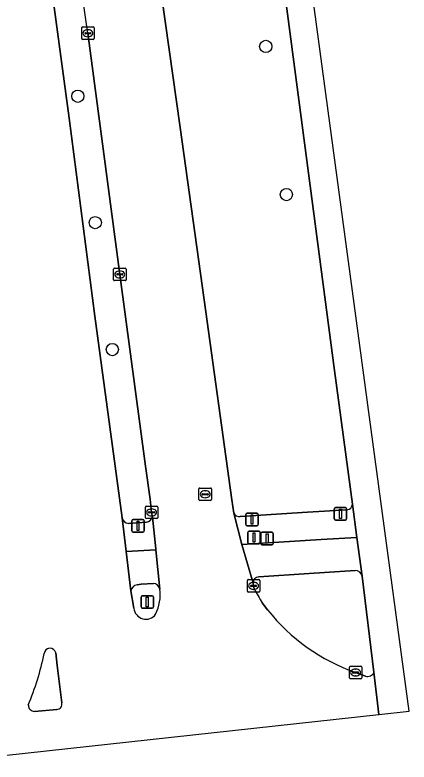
# Model space of a CAD drawing. Extents: x 160554 to 161248, y 385329 to 386506.
# Drawn here: x 161215.8 to 161247.5, y 385350.6 to 385410.6 of the extents above; entities that cross this region are included whole.
import ezdxf

# ---------------------------------------------------------------- set-up
doc = ezdxf.new("R2010")
doc.units = 0
for name, color, linetype in [('IMGEO_Berm_groen', 7, 'Continuous'), ('IMGEO_Boom', 7, 'Continuous'), ('IMGEO_Drukknoppaal', 7, 'Continuous'), ('IMGEO_Fietspad_gesloten', 7, 'Continuous'), ('IMGEO_Kolk', 7, 'Continuous'), ('IMGEO_OVBaan_gesloten', 7, 'Continuous'), ('IMGEO_Rijbaan_regionaal_gesloten', 7, 'Continuous'), ('IMGEO_Rioolput', 7, 'Continuous'), ('IMGEO_Verkeerseiland_gesloten', 7, 'Continuous'), ('IMGEO_Verkeersregelinstallatiepaal', 7, 'Continuous'), ('IMGEO_Voetpad_open', 7, 'Continuous')]:
    doc.layers.add(name, color=color, linetype=linetype)

msp = doc.modelspace()

# ---------------------------------------------------------------- linework, layer by layer
at = {"layer": 'IMGEO_Berm_groen'}
for points in [[(161242.98, 385371.343), (161241.544, 385382.082), (161219.183, 385551.578)], [(161217.791, 385420.215), (161220.192, 385402.355), (161222.261, 385386.454), (161224.454, 385370.254)], [(161227.022, 385416.43), (161229.12, 385401.59), (161231.052, 385387.767), (161233.273, 385371.686), (161233.441, 385370.622)], [(161226.892, 385370.301), (161226.824, 385370.683), (161226.698, 385371.73), (161226.336, 385374.385), (161224.269, 385389.797), (161221.703, 385409.172)], [(161233.956, 385370.338), (161239.356, 385370.686), (161242.533, 385370.878)], [(161224.98, 385369.793), (161226.42, 385369.888)]]:
    msp.add_lwpolyline(points, dxfattribs=at)
for centre, radius, start, end in [((161056.364, 385386.475), 166.89, 7.8166, 12.9561), ((161242.471, 385371.385), 0.511, 276.95486, 355.30652), ((161224.99, 385370.335), 0.542, 188.58363, 268.95204), ((161226.303, 385370.498), 0.621, 280.84034, 341.53151), ((161233.892, 385370.832), 0.498, 204.90944, 277.34092)]:
    msp.add_arc(centre, radius, start, end, dxfattribs=at)
at = {"layer": 'IMGEO_Boom'}
for centre in [(161236.005, 385408.113), (161220.899, 385404.108), (161237.664, 385396.209), (161222.295, 385393.956), (161223.668, 385383.759)]:
    msp.add_circle(centre, 0.489, dxfattribs=at)
at = {"layer": 'IMGEO_Drukknoppaal'}
for p, q in [((161235.717, 385369.081), (161236.507, 385369.081)), ((161236.507, 385369.081), (161235.717, 385369.081)), ((161235.617, 385368.181), (161235.617, 385368.981)), ((161235.617, 385368.981), (161235.617, 385368.181)), ((161236.607, 385368.981), (161236.607, 385368.181)), ((161236.607, 385368.181), (161236.607, 385368.981)), ((161236.507, 385368.081), (161235.717, 385368.081)), ((161235.717, 385368.081), (161236.507, 385368.081))]:
    msp.add_line(p, q, dxfattribs=at)
msp.add_lwpolyline([(161236.037, 385368.956), (161236.187, 385368.956), (161236.187, 385368.206), (161236.037, 385368.206), (161236.037, 385368.956)], dxfattribs=at)
for centre, start, end in [((161235.717, 385368.981), 90, 180), ((161235.717, 385368.981), 90, 180), ((161236.507, 385368.981), 0, 90), ((161236.507, 385368.981), 360, 90), ((161235.717, 385368.181), 180, 270), ((161235.717, 385368.181), 180, 270), ((161236.507, 385368.181), 270, 0), ((161236.507, 385368.181), 270, 0)]:
    msp.add_arc(centre, 0.1, start, end, dxfattribs=at)
at = {"layer": 'IMGEO_Fietspad_gesloten'}
for points in [[(161243.331, 385368.659), (161240.45, 385368.492), (161234.074, 385368.098), (161234.982, 385364.995)], [(161243.758, 385365.555), (161243.331, 385368.659)], [(161227.162, 385367.671), (161224.777, 385367.541), (161225.153, 385364.369)], [(161227.474, 385364.525), (161227.162, 385367.671)], [(161235.455, 385365.497), (161239.486, 385365.779), (161243.2, 385366.009)], [(161225.669, 385364.869), (161225.975, 385364.908), (161226.965, 385364.974)]]:
    msp.add_lwpolyline(points, dxfattribs=at)
for centre, radius, start, end in [((161235.467, 385365.012), 0.485, 91.4291, 181.97826), ((161243.221, 385365.465), 0.545, 9.53345, 92.20156), ((161225.755, 385364.264), 0.611, 98.05528, 170.14028), ((161226.953, 385364.447), 0.527, 8.51878, 88.64879)]:
    msp.add_arc(centre, radius, start, end, dxfattribs=at)
at = {"layer": 'IMGEO_Kolk'}
for p, q in [((161221.202, 385408.746), (161221.202, 385409.598)), ((161221.277, 385409.672), (161222.129, 385409.672)), ((161221.69, 385409.452), (161221.715, 385409.452)), ((161222.203, 385409.598), (161222.203, 385408.746)), ((161222.129, 385408.672), (161221.277, 385408.672)), ((161221.461, 385409.166), (161221.461, 385409.178)), ((161221.899, 385409.129), (161221.501, 385409.129)), ((161221.504, 385409.215), (161221.902, 385409.215)), ((161221.713, 385408.892), (161221.688, 385408.892)), ((161221.945, 385409.178), (161221.945, 385409.166)), ((161223.768, 385389.371), (161223.768, 385390.223)), ((161223.843, 385390.297), (161224.695, 385390.297)), ((161224.256, 385390.077), (161224.281, 385390.077)), ((161224.769, 385390.223), (161224.769, 385389.371)), ((161224.027, 385389.791), (161224.027, 385389.803)), ((161224.465, 385389.754), (161224.067, 385389.754)), ((161224.07, 385389.84), (161224.468, 385389.84)), ((161224.279, 385389.517), (161224.254, 385389.517)), ((161224.511, 385389.803), (161224.511, 385389.791)), ((161224.695, 385389.297), (161223.843, 385389.297)), ((161226.323, 385370.257), (161226.323, 385371.109)), ((161226.398, 385371.183), (161227.25, 385371.183)), ((161226.811, 385370.963), (161226.836, 385370.963)), ((161227.324, 385371.109), (161227.324, 385370.257)), ((161226.582, 385370.677), (161226.582, 385370.689)), ((161227.02, 385370.64), (161226.622, 385370.64)), ((161226.625, 385370.726), (161227.023, 385370.726)), ((161226.834, 385370.403), (161226.809, 385370.403)), ((161227.066, 385370.689), (161227.066, 385370.677)), ((161227.25, 385370.183), (161226.398, 385370.183)), ((161234.528, 385364.353), (161234.528, 385365.205)), ((161234.603, 385365.279), (161235.455, 385365.279)), ((161234.83, 385364.822), (161235.228, 385364.822)), ((161235.016, 385365.059), (161235.041, 385365.059)), ((161235.529, 385365.205), (161235.529, 385364.353)), ((161235.455, 385364.279), (161234.603, 385364.279)), ((161234.787, 385364.773), (161234.787, 385364.785)), ((161235.225, 385364.736), (161234.827, 385364.736)), ((161235.039, 385364.499), (161235.014, 385364.499)), ((161235.271, 385364.785), (161235.271, 385364.773)), ((161242.733, 385357.394), (161242.733, 385358.246)), ((161242.808, 385358.32), (161243.66, 385358.32)), ((161243.734, 385358.246), (161243.734, 385357.394)), ((161242.992, 385357.814), (161242.992, 385357.826)), ((161243.43, 385357.777), (161243.032, 385357.777)), ((161243.035, 385357.863), (161243.433, 385357.863)), ((161243.221, 385358.1), (161243.246, 385358.1)), ((161243.476, 385357.826), (161243.476, 385357.814)), ((161243.66, 385357.32), (161242.808, 385357.32)), ((161243.244, 385357.54), (161243.219, 385357.54))]:
    msp.add_line(p, q, dxfattribs=at)
for points in [[(161221.202, 385408.746), (161221.202, 385409.598)], [(161221.277, 385409.672), (161222.129, 385409.672)], [(161222.203, 385409.598), (161222.203, 385408.746)], [(161222.129, 385408.672), (161221.277, 385408.672)], [(161223.768, 385389.371), (161223.768, 385390.223)], [(161223.843, 385390.297), (161224.695, 385390.297)], [(161224.769, 385390.223), (161224.769, 385389.371)], [(161224.695, 385389.297), (161223.843, 385389.297)], [(161226.323, 385370.257), (161226.323, 385371.109)], [(161226.398, 385371.183), (161227.25, 385371.183)], [(161227.324, 385371.109), (161227.324, 385370.257)], [(161227.25, 385370.183), (161226.398, 385370.183)], [(161234.528, 385364.353), (161234.528, 385365.205)], [(161234.603, 385365.279), (161235.455, 385365.279)], [(161235.529, 385365.205), (161235.529, 385364.353)], [(161235.455, 385364.279), (161234.603, 385364.279)], [(161242.733, 385357.394), (161242.733, 385358.246)], [(161242.808, 385358.32), (161243.66, 385358.32)], [(161243.734, 385358.246), (161243.734, 385357.394)], [(161243.66, 385357.32), (161242.808, 385357.32)]]:
    msp.add_lwpolyline(points, dxfattribs=at)
for centre, radius, start, end in [((161221.279, 385409.596), 0.0765, 91.55205, 178.44795), ((161221.279, 385409.596), 0.0765, 91.55205, 178.44795), ((161222.127, 385409.596), 0.0765, 1.55205, 88.44795), ((161222.127, 385409.596), 0.0765, 1.55205, 88.44795), ((161221.279, 385408.748), 0.0765, 181.55205, 268.44795), ((161221.279, 385408.748), 0.0765, 181.55205, 268.44795), ((161221.501, 385409.175), 0.0403, 85.87752, 175.75265), ((161221.498, 385409.165), 0.0366, 178.93798, 274.71019), ((161221.902, 385409.172), 0.043, 264.86636, 352.45326), ((161221.906, 385409.177), 0.0386, 1.73085, 96.63898), ((161222.127, 385408.748), 0.0765, 271.55205, 358.44795), ((161222.127, 385408.748), 0.0765, 271.55205, 358.44795), ((161223.845, 385390.221), 0.0765, 91.55205, 178.44795), ((161223.845, 385390.221), 0.0765, 91.55205, 178.44795), ((161224.693, 385390.221), 0.0765, 1.55205, 88.44795), ((161224.693, 385390.221), 0.0765, 1.55205, 88.44795), ((161224.067, 385389.8), 0.0403, 85.87752, 175.75265), ((161224.064, 385389.79), 0.0366, 178.93798, 274.71019), ((161224.468, 385389.797), 0.043, 264.86636, 352.45326), ((161224.472, 385389.802), 0.0386, 1.73085, 96.63898), ((161223.845, 385389.373), 0.0765, 181.55205, 268.44795), ((161223.845, 385389.373), 0.0765, 181.55205, 268.44795), ((161224.693, 385389.373), 0.0765, 271.55205, 358.44795), ((161224.693, 385389.373), 0.0765, 271.55205, 358.44795), ((161226.4, 385371.107), 0.0765, 91.55205, 178.44795), ((161226.4, 385371.107), 0.0765, 91.55205, 178.44795), ((161227.248, 385371.107), 0.0765, 1.55205, 88.44795), ((161227.248, 385371.107), 0.0765, 1.55205, 88.44795), ((161226.4, 385370.259), 0.0765, 181.55205, 268.44795), ((161226.4, 385370.259), 0.0765, 181.55205, 268.44795), ((161226.622, 385370.686), 0.0403, 85.87752, 175.75265), ((161226.619, 385370.676), 0.0366, 178.93798, 274.71019), ((161227.023, 385370.683), 0.043, 264.86636, 352.45326), ((161227.027, 385370.688), 0.0386, 1.73085, 96.63898), ((161227.248, 385370.259), 0.0765, 271.55205, 358.44795), ((161227.248, 385370.259), 0.0765, 271.55205, 358.44795), ((161234.605, 385365.203), 0.0765, 91.55205, 178.44795), ((161234.605, 385365.203), 0.0765, 91.55205, 178.44795), ((161234.827, 385364.782), 0.0403, 85.87752, 175.75265), ((161235.232, 385364.784), 0.0386, 1.73085, 96.63898), ((161235.453, 385365.203), 0.0765, 1.55205, 88.44795), ((161235.453, 385365.203), 0.0765, 1.55205, 88.44795), ((161234.605, 385364.355), 0.0765, 181.55205, 268.44795), ((161234.605, 385364.355), 0.0765, 181.55205, 268.44795), ((161234.824, 385364.772), 0.0366, 178.93798, 274.71019), ((161235.228, 385364.779), 0.043, 264.86636, 352.45326), ((161235.453, 385364.355), 0.0765, 271.55205, 358.44795), ((161235.453, 385364.355), 0.0765, 271.55205, 358.44795), ((161242.81, 385358.244), 0.0765, 91.55205, 178.44795), ((161242.81, 385358.244), 0.0765, 91.55205, 178.44795), ((161243.658, 385358.244), 0.0765, 1.55205, 88.44795), ((161243.658, 385358.244), 0.0765, 1.55205, 88.44795), ((161243.032, 385357.823), 0.0403, 85.87752, 175.75265), ((161243.029, 385357.813), 0.0366, 178.93798, 274.71019), ((161243.433, 385357.82), 0.043, 264.86636, 352.45326), ((161243.437, 385357.825), 0.0386, 1.73085, 96.63898), ((161242.81, 385357.396), 0.0765, 181.55205, 268.44795), ((161242.81, 385357.396), 0.0765, 181.55205, 268.44795), ((161243.658, 385357.396), 0.0765, 271.55205, 358.44795), ((161243.658, 385357.396), 0.0765, 271.55205, 358.44795)]:
    msp.add_arc(centre, radius, start, end, dxfattribs=at)
for centre, major_axis, ratio, start_param, end_param in [((161221.689, 385409.172), (-0.387, 0.002), 0.722429, 4.712389, 7.853982), ((161221.714, 385409.172), (-0.39, 0.002), 0.717154, 1.570796, 4.712389), ((161224.255, 385389.797), (-0.387, 0.002), 0.722429, 4.712389, 7.853982), ((161224.28, 385389.797), (-0.39, 0.002), 0.717154, 1.570796, 4.712389), ((161226.81, 385370.683), (-0.387, 0.002), 0.722429, 4.712389, 7.853982), ((161226.835, 385370.683), (-0.39, 0.002), 0.717154, 1.570796, 4.712389), ((161235.015, 385364.779), (-0.387, 0.002), 0.722429, 4.712389, 7.853982), ((161235.04, 385364.779), (-0.39, 0.002), 0.717154, 1.570796, 4.712389), ((161243.22, 385357.82), (-0.387, 0.002), 0.722429, 4.712389, 7.853982), ((161243.245, 385357.82), (-0.39, 0.002), 0.717154, 1.570796, 4.712389)]:
    msp.add_ellipse(centre, major_axis=major_axis, ratio=ratio, start_param=start_param, end_param=end_param, dxfattribs=at)
at = {"layer": 'IMGEO_OVBaan_gesloten'}
msp.add_lwpolyline([(161247.533, 385354.716), (161220.927, 385551.802), (161219.183, 385551.578), (161241.544, 385382.082), (161242.98, 385371.343), (161243.331, 385368.659), (161243.758, 385365.555), (161244.71, 385357.846), (161245.105, 385354.451)], close=True, dxfattribs=at)
at = {"layer": 'IMGEO_Rijbaan_regionaal_gesloten'}
for points in [[(161225.407, 385362.981), (161225.153, 385364.369), (161224.777, 385367.541), (161224.454, 385370.254), (161222.261, 385386.454), (161220.192, 385402.355), (161217.791, 385420.215)], [(161235.082, 385364.529), (161235.029, 385364.779), (161234.982, 385364.995), (161234.074, 385368.098), (161233.441, 385370.622), (161233.273, 385371.686), (161231.052, 385387.767), (161229.12, 385401.59), (161227.022, 385416.43)], [(161221.703, 385409.172), (161224.269, 385389.797), (161226.336, 385374.385), (161226.698, 385371.73), (161226.824, 385370.683), (161226.892, 385370.301), (161227.154, 385367.745), (161227.162, 385367.671), (161227.474, 385364.525)], [(161236.159, 385362.848), (161235.717, 385363.428)], [(161219.115, 385359.401), (161219.226, 385358.384), (161219.6, 385355.376)], [(161244.018, 385357.521), (161243.234, 385357.82)], [(161245.105, 385354.451), (161244.71, 385357.846)], [(161209.34, 385356.856), (161209.307, 385356.836), (161210, 385350.626), (161245.105, 385354.451)], [(161219.191, 385354.858), (161217.403, 385354.698)]]:
    msp.add_lwpolyline(points, dxfattribs=at)
for centre, radius, start, end in [((161056.364, 385386.475), 166.89, 7.8166, 12.9561), ((161224.133, 385364.019), 3.379, 333.19216, 8.61628), ((161246.721, 385370.508), 13.085, 207.19031, 212.75796), ((161226.37, 385363.068), 0.967, 185.1631, 323.65979), ((161248.432, 385372.627), 15.693, 218.54508, 250.65429), ((161218.657, 385359.311), 0.466, 11.16584, 176.39639), ((161193.896, 385364.587), 24.856, 337.80865, 347.81291), ((161244.188, 385358.059), 0.564, 252.52074, 337.79375), ((161219.207, 385355.266), 0.408, 267.76435, 15.64815), ((161217.402, 385355.189), 0.491, 178.89084, 270.07059)]:
    msp.add_arc(centre, radius, start, end, dxfattribs=at)
at = {"layer": 'IMGEO_Rioolput'}
for p, q in [((161230.711, 385372.637), (161231.563, 385372.637)), ((161230.636, 385371.711), (161230.636, 385372.563)), ((161230.895, 385372.131), (161230.895, 385372.143)), ((161231.333, 385372.094), (161230.935, 385372.094)), ((161230.938, 385372.18), (161231.336, 385372.18)), ((161231.124, 385372.417), (161231.149, 385372.417)), ((161231.379, 385372.143), (161231.379, 385372.131)), ((161231.637, 385372.563), (161231.637, 385371.711)), ((161231.563, 385371.637), (161230.711, 385371.637)), ((161231.147, 385371.857), (161231.122, 385371.857))]:
    msp.add_line(p, q, dxfattribs=at)
for points in [[(161230.711, 385372.637), (161231.563, 385372.637)], [(161230.636, 385371.711), (161230.636, 385372.563)], [(161231.637, 385372.563), (161231.637, 385371.711)], [(161231.563, 385371.637), (161230.711, 385371.637)]]:
    msp.add_lwpolyline(points, dxfattribs=at)
for centre, radius, start, end in [((161230.713, 385372.561), 0.0765, 91.55205, 178.44795), ((161230.713, 385372.561), 0.0765, 91.55205, 178.44795), ((161231.561, 385372.561), 0.0765, 1.55205, 88.44795), ((161231.561, 385372.561), 0.0765, 1.55205, 88.44795), ((161230.935, 385372.14), 0.0403, 85.87752, 175.75265), ((161230.932, 385372.13), 0.0366, 178.93798, 274.71019), ((161231.336, 385372.137), 0.043, 264.86636, 352.45326), ((161231.34, 385372.142), 0.0386, 1.73085, 96.63898), ((161230.713, 385371.713), 0.0765, 181.55205, 268.44795), ((161230.713, 385371.713), 0.0765, 181.55205, 268.44795), ((161231.561, 385371.713), 0.0765, 271.55205, 358.44795), ((161231.561, 385371.713), 0.0765, 271.55205, 358.44795)]:
    msp.add_arc(centre, radius, start, end, dxfattribs=at)
for centre, major_axis, ratio, start_param, end_param in [((161231.123, 385372.137), (-0.387, 0.002), 0.722429, 4.712389, 7.853982), ((161231.148, 385372.137), (-0.39, 0.002), 0.717154, 1.570796, 4.712389)]:
    msp.add_ellipse(centre, major_axis=major_axis, ratio=ratio, start_param=start_param, end_param=end_param, dxfattribs=at)
at = {"layer": 'IMGEO_Verkeerseiland_gesloten'}
for points in [[(161243.2, 385366.009), (161239.486, 385365.779), (161235.455, 385365.497)], [(161244.71, 385357.846), (161243.758, 385365.555)], [(161226.965, 385364.974), (161225.975, 385364.908), (161225.669, 385364.869)], [(161234.982, 385364.995), (161235.029, 385364.779), (161235.082, 385364.529)], [(161225.153, 385364.369), (161225.407, 385362.981)], [(161235.717, 385363.428), (161236.159, 385362.848)], [(161219.226, 385358.384), (161219.115, 385359.401)], [(161219.6, 385355.376), (161219.226, 385358.384)], [(161243.234, 385357.82), (161244.018, 385357.521)], [(161217.403, 385354.698), (161219.191, 385354.858)]]:
    msp.add_lwpolyline(points, dxfattribs=at)
for centre, radius, start, end in [((161235.467, 385365.012), 0.485, 91.4291, 181.97826), ((161243.221, 385365.465), 0.545, 9.53345, 92.20156), ((161225.755, 385364.264), 0.611, 98.05528, 170.14028), ((161226.953, 385364.447), 0.527, 8.51878, 88.64879), ((161224.133, 385364.019), 3.379, 333.19216, 8.61628), ((161246.721, 385370.508), 13.085, 207.19031, 212.75796), ((161226.37, 385363.068), 0.967, 185.1631, 323.65979), ((161248.432, 385372.627), 15.693, 218.54508, 250.65429), ((161218.657, 385359.311), 0.466, 11.16584, 176.39639), ((161193.896, 385364.587), 24.856, 337.80865, 347.81291), ((161244.188, 385358.059), 0.564, 252.52074, 337.79375), ((161219.207, 385355.266), 0.408, 267.76435, 15.64815), ((161217.402, 385355.189), 0.491, 178.89084, 270.07059)]:
    msp.add_arc(centre, radius, start, end, dxfattribs=at)
at = {"layer": 'IMGEO_Verkeersregelinstallatiepaal'}
for p, q in [((161241.52, 385370.165), (161241.52, 385370.965)), ((161241.52, 385370.965), (161241.52, 385370.165)), ((161241.62, 385371.065), (161242.41, 385371.065)), ((161242.41, 385371.065), (161241.62, 385371.065)), ((161242.51, 385370.965), (161242.51, 385370.165)), ((161242.51, 385370.165), (161242.51, 385370.965)), ((161234.407, 385369.712), (161234.407, 385370.512)), ((161234.407, 385370.512), (161234.407, 385369.712)), ((161234.507, 385370.612), (161235.297, 385370.612)), ((161235.297, 385370.612), (161234.507, 385370.612)), ((161235.397, 385370.512), (161235.397, 385369.712)), ((161235.397, 385369.712), (161235.397, 385370.512)), ((161225.232, 385369.202), (161225.232, 385370.002)), ((161225.232, 385370.002), (161225.232, 385369.202)), ((161225.332, 385370.102), (161226.122, 385370.102)), ((161226.122, 385370.102), (161225.332, 385370.102)), ((161226.222, 385370.002), (161226.222, 385369.202)), ((161226.222, 385369.202), (161226.222, 385370.002)), ((161242.41, 385370.065), (161241.62, 385370.065)), ((161241.62, 385370.065), (161242.41, 385370.065)), ((161226.122, 385369.102), (161225.332, 385369.102)), ((161225.332, 385369.102), (161226.122, 385369.102)), ((161235.297, 385369.612), (161234.507, 385369.612)), ((161234.507, 385369.612), (161235.297, 385369.612)), ((161234.564, 385368.266), (161234.564, 385369.066)), ((161234.564, 385369.066), (161234.564, 385368.266)), ((161234.664, 385369.166), (161235.454, 385369.166)), ((161235.454, 385369.166), (161234.664, 385369.166)), ((161235.554, 385369.066), (161235.554, 385368.266)), ((161235.554, 385368.266), (161235.554, 385369.066)), ((161235.454, 385368.166), (161234.664, 385368.166)), ((161234.664, 385368.166), (161235.454, 385368.166)), ((161225.977, 385363.083), (161225.977, 385363.883)), ((161225.977, 385363.883), (161225.977, 385363.083)), ((161226.077, 385363.983), (161226.867, 385363.983)), ((161226.867, 385363.983), (161226.077, 385363.983)), ((161226.967, 385363.883), (161226.967, 385363.083)), ((161226.967, 385363.083), (161226.967, 385363.883)), ((161226.867, 385362.983), (161226.077, 385362.983)), ((161226.077, 385362.983), (161226.867, 385362.983))]:
    msp.add_line(p, q, dxfattribs=at)
for points in [[(161241.94, 385370.94), (161242.09, 385370.94), (161242.09, 385370.19), (161241.94, 385370.19), (161241.94, 385370.94)], [(161234.827, 385370.487), (161234.977, 385370.487), (161234.977, 385369.737), (161234.827, 385369.737), (161234.827, 385370.487)], [(161225.652, 385369.977), (161225.802, 385369.977), (161225.802, 385369.227), (161225.652, 385369.227), (161225.652, 385369.977)], [(161234.984, 385369.041), (161235.134, 385369.041), (161235.134, 385368.291), (161234.984, 385368.291), (161234.984, 385369.041)], [(161226.397, 385363.858), (161226.547, 385363.858), (161226.547, 385363.108), (161226.397, 385363.108), (161226.397, 385363.858)]]:
    msp.add_lwpolyline(points, dxfattribs=at)
for centre, start, end in [((161241.62, 385370.965), 90, 180), ((161241.62, 385370.965), 90, 180), ((161242.41, 385370.965), 0, 90), ((161242.41, 385370.965), 360, 90), ((161234.507, 385370.512), 90, 180), ((161234.507, 385370.512), 90, 180), ((161235.297, 385370.512), 0, 90), ((161235.297, 385370.512), 360, 90), ((161225.332, 385370.002), 90, 180), ((161225.332, 385370.002), 90, 180), ((161226.122, 385370.002), 0, 90), ((161226.122, 385370.002), 360, 90), ((161234.507, 385369.712), 180, 270), ((161234.507, 385369.712), 180, 270), ((161235.297, 385369.712), 270, 0), ((161235.297, 385369.712), 270, 0), ((161241.62, 385370.165), 180, 270), ((161241.62, 385370.165), 180, 270), ((161242.41, 385370.165), 270, 0), ((161242.41, 385370.165), 270, 0), ((161225.332, 385369.202), 180, 270), ((161225.332, 385369.202), 180, 270), ((161226.122, 385369.202), 270, 0), ((161226.122, 385369.202), 270, 0), ((161234.664, 385369.066), 90, 180), ((161234.664, 385369.066), 90, 180), ((161235.454, 385369.066), 0, 90), ((161235.454, 385369.066), 360, 90), ((161234.664, 385368.266), 180, 270), ((161234.664, 385368.266), 180, 270), ((161235.454, 385368.266), 270, 0), ((161235.454, 385368.266), 270, 0), ((161226.077, 385363.883), 90, 180), ((161226.077, 385363.883), 90, 180), ((161226.867, 385363.883), 0, 90), ((161226.867, 385363.883), 360, 90), ((161226.077, 385363.083), 180, 270), ((161226.077, 385363.083), 180, 270), ((161226.867, 385363.083), 270, 0), ((161226.867, 385363.083), 270, 0)]:
    msp.add_arc(centre, 0.1, start, end, dxfattribs=at)
at = {"layer": 'IMGEO_Voetpad_open'}
for points in [[(161233.441, 385370.622), (161234.074, 385368.098), (161240.45, 385368.492), (161243.331, 385368.659), (161242.98, 385371.343)], [(161242.533, 385370.878), (161239.356, 385370.686), (161233.956, 385370.338)], [(161224.454, 385370.254), (161224.777, 385367.541), (161227.162, 385367.671), (161227.154, 385367.745), (161226.892, 385370.301)], [(161226.42, 385369.888), (161224.98, 385369.793)]]:
    msp.add_lwpolyline(points, dxfattribs=at)
for centre, radius, start, end in [((161242.471, 385371.385), 0.511, 276.95486, 355.30652), ((161224.99, 385370.335), 0.542, 188.58363, 268.95204), ((161226.303, 385370.498), 0.621, 280.84034, 341.53151), ((161233.892, 385370.832), 0.498, 204.90944, 277.34092)]:
    msp.add_arc(centre, radius, start, end, dxfattribs=at)

doc.saveas('drawing.dxf')
